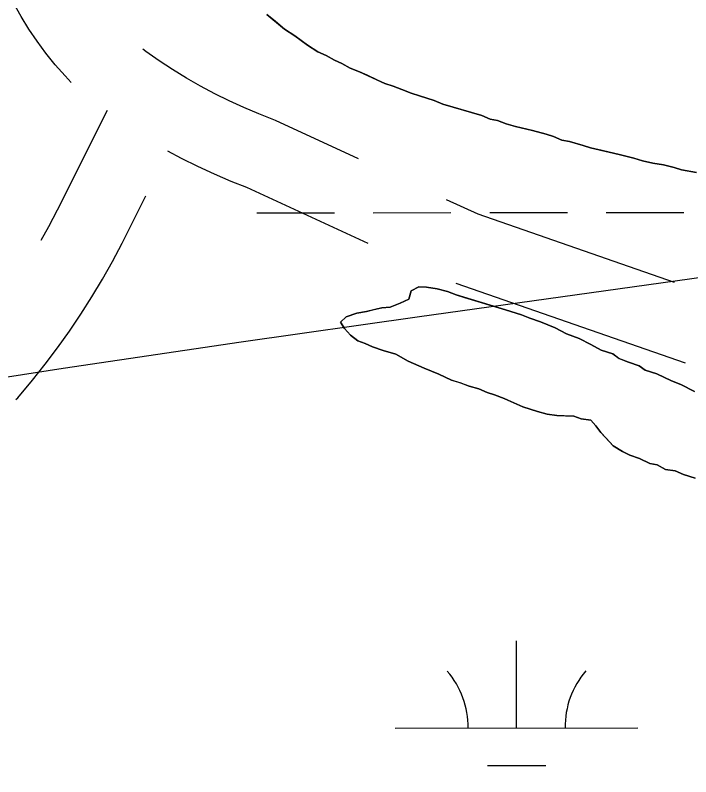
# Model space of a CAD drawing. Extents: x 3297753 to 3335611, y 652252 to 677623.
# Drawn here: x 3314807.9 to 3315086.4, y 670315.5 to 670629.6 of the extents above; entities that cross this region are included whole.
import ezdxf

# ---------------------------------------------------------------- set-up
doc = ezdxf.new("R2010")
doc.units = 0
for name, color, linetype in [('V-RIVR-EDGE', 7, 'Continuous'), ('V-ROAD-CNTR', 7, 'Continuous'), ('V-TOPO-MAJR', 7, 'Continuous'), ('V-TOPO-SHOR', 7, 'Continuous'), ('V-WETL-SWMP', 7, 'Continuous')]:
    doc.layers.add(name, color=color, linetype=linetype)

msp = doc.modelspace()

# ---------------------------------------------------------------- linework, layer by layer
at = {"layer": 'V-RIVR-EDGE'}
msp.add_spline([(3319128.45, 669896.06), (3319102.43, 669879.07), (3319066.7, 669858.6), (3318998.74, 669821.54), (3318951.36, 669795.67), (3318909.43, 669773.67), (3318888.84, 669759.37), (3318855.44, 669738.9), (3318784.76, 669700.69), (3318721.46, 669664.78), (3318663.98, 669631.57), (3318611.56, 669602.22), (3318546.3, 669558.18), (3318510.56, 669535.77), (3318467.46, 669512.61), (3318428.61, 669485.17), (3318397.15, 669465.86), (3318376.19, 669455.05), (3318341.63, 669437.3), (3318289.99, 669414.16), (3318221.27, 669382.92), (3318160.71, 669354.37), (3318105.57, 669327.36), (3318072.18, 669313.09), (3318054.32, 669302.28), (3318037.62, 669291.07), (3318008.5, 669278.35), (3317934.74, 669245.57), (3317848.15, 669204.67), (3317778.28, 669175.76), (3317690.15, 669136.42), (3317626.88, 669112.54), (3317574.87, 669094.44), (3317522.09, 669077.89), (3317438.26, 669052.51), (3317361.81, 669030.2), (3317325.33, 669020.99), (3317282.65, 669010.62), (3317240.35, 669001.03), (3317194.96, 668994.94), (3317157.73, 668992.7), (3317125.14, 668988.91), (3317099.93, 668988.19), (3317080.17, 668991.73), (3317051.86, 668995.29), (3317007.27, 668998.12), (3316976.25, 668998.19), (3316933.98, 668997.13), (3316897.13, 668994.12), (3316852.89, 668984.15), (3316825.35, 668979.18), (3316789.64, 668968.41), (3316757.83, 668964.61), (3316689.18, 668960.9), (3316637.21, 668958.7), (3316609.3, 668962.26), (3316564.32, 668966.25), (3316521.67, 668969.46), (3316453.44, 668978.16), (3316408.47, 668983.7), (3316370.87, 668990.77), (3316339.49, 669003.65), (3316308.11, 669017.68), (3316175.59, 669059.12), (3316062.44, 669095.85), (3316008.96, 669111.11), (3315957.45, 669138.77), (3315917.58, 669168.73), (3315889.7, 669185.47), (3315866.09, 669203.76), (3315831.26, 669231.38), (3315800.66, 669249.29), (3315742.55, 669272.71), (3315665.47, 669308.96), (3315570.21, 669365.04), (3315493.16, 669416.03), (3315408.38, 669475.19), (3315304.61, 669540.98), (3315222.53, 669595.48), (3315155.14, 669631.71), (3315081.54, 669664.47), (3315028.85, 669686.32), (3315002.89, 669692.59), (3314990.87, 669694.17), (3314966.07, 669703.92), (3314940.51, 669718.34), (3314918.45, 669734.68), (3314896.78, 669755.67), (3314868.14, 669779.01), (3314813.17, 669818.32), (3314771.76, 669851.38), (3314741.97, 669877.83), (3314699.03, 669923.3), (3314661.54, 669973.42), (3314624.43, 670022.77), (3314598.52, 670050.36), (3314575.3, 670069.81), (3314546.64, 670087.72), (3314523.39, 670093.98), (3314495.48, 670098.32), (3314476.1, 670103.8), (3314467.97, 670107.69), (3314463.32, 670108.87), (3314460.6, 670106.16), (3314446.25, 670107.75), (3314437.35, 670115.53), (3314433.12, 670128.33), (3314431.99, 670143.07), (3314432.42, 670158.97), (3314428.94, 670163.63), (3314421.21, 670172.57), (3314382.1, 670199.43), (3314356.16, 670215), (3314336.41, 670225.14), (3314320.51, 670227.5), (3314307.71, 670227.15), (3314297.63, 670226.01), (3314289.49, 670228.74), (3314284.07, 670233.41), (3314263.58, 670256.34), (3314234.21, 670300.24), (3314210.27, 670339.85), (3314183.99, 670376.37), (3314159.64, 670409.39), (3314121.77, 670464.55), (3314083.9, 670521.65), (3314058.41, 670561.27), (3314047.57, 670571.38), (3314026.29, 670588.89), (3314010.8, 670599.78), (3314004.22, 670603.29), (3313993.75, 670604.48), (3313981.34, 670603.73), (3313978.63, 670604.9), (3313958.88, 670618.91), (3313934.12, 670640.69), (3313892.34, 670683.45), (3313876.5, 670708.7), (3313854.08, 670736.29), (3313826.22, 670759.24), (3313808.02, 670773.25), (3313806.48, 670777.9), (3313803.44, 670800.79), (3313791.12, 670838.05), (3313772.59, 670874.16), (3313744.75, 670904.87), (3313727.33, 670918.48), (3313708.73, 670925.12), (3313696.34, 670933.3), (3313689.78, 670944.95), (3313684.39, 670960.08), (3313677.07, 670978.72), (3313670.11, 670989.59), (3313656.96, 671002.42), (3313636.06, 671018.37), (3313615.56, 671042.86), (3313603.21, 671064.6), (3313592, 671080.53), (3313565.34, 671118.21), (3313548.73, 671146.95), (3313542.16, 671155.89), (3313529.39, 671167.94), (3313523.99, 671178.43), (3313524.03, 671193.94), (3313519.42, 671213.73), (3313509.42, 671244.78), (3313493.98, 671276.23), (3313469.64, 671310.8), (3313446.46, 671348.09), (3313425.21, 671380.72), (3313399.72, 671423.82), (3313367.28, 671477.81), (3313340.62, 671517.82), (3313310.86, 671556.67), (3313282.64, 671593.97), (3313261.37, 671615.74), (3313235.84, 671644.11), (3313221.55, 671667.81), (3313207.66, 671695.76), (3313192.19, 671714.41), (3313177.9, 671738.49), (3313162.86, 671770.72), (3313133.13, 671822.76), (3313095.7, 671899.25), (3313081.44, 671936.12), (3313064.47, 671974.56), (3313049.43, 672009.11), (3313032.42, 672030.87), (3313011.53, 672048.37), (3313009.99, 672053.42), (3313008.06, 672060.01), (3313006.13, 672063.51), (3312992.2, 672075.57), (3312979.83, 672090.33), (3312969.4, 672106.65), (3312960.16, 672133.82), (3312954.78, 672153.61), (3312938.56, 672181.96), (3312919.25, 672214.19), (3312906.53, 672244.47), (3312890.32, 672278.25), (3312865.61, 672319.03), (3312852.49, 672347.37), (3312845.16, 672364.45), (3312835.9, 672379.6), (3312824.29, 672390.49), (3312817.34, 672405.24), (3312803.06, 672430.1), (3312791.09, 672451.46), (3312777.55, 672467.39), (3312769.05, 672479.04), (3312760.17, 672496.52), (3312756.37, 672525.22), (3312752.93, 672545.01), (3312743.29, 672569.47), (3312730.94, 672593.93), (3312715.09, 672611.42), (3312711.23, 672618.41), (3312711.24, 672622.67), (3312712.03, 672630.04), (3312706.63, 672640.14), (3312695.41, 672653.74), (3312691.54, 672656.07), (3312691.14, 672649.87), (3312671.75, 672650.31), (3312659.34, 672651.5), (3312656.63, 672653.45), (3312655.86, 672655.78), (3312655.87, 672660.43), (3312657.43, 672663.92), (3312662.48, 672667.39), (3312665.97, 672667.77), (3312673.34, 672666.2), (3312685.35, 672662.68), (3312689.62, 672663.45), (3312690.79, 672666.55), (3312680.75, 672685.19), (3312674.19, 672698.39), (3312664.92, 672710.43), (3312661.46, 672722.85), (3312652.59, 672744.59), (3312642.56, 672764.78), (3312630.57, 672779.93), (3312620.16, 672802.45), (3312606.63, 672821.49), (3312599.68, 672834.69), (3312586.93, 672851.79), (3312575.75, 672877.02), (3312565.35, 672908.07), (3312555.31, 672925.55), (3312544.5, 672942.64), (3312535.26, 672972.13), (3312524.49, 673007.45), (3312515.25, 673033.46), (3312497.53, 673081.2), (3312492.13, 673094.79), (3312486.34, 673107.21), (3312471.64, 673121.21), (3312462.35, 673128.6), (3312455.8, 673144.9), (3312445.42, 673179.05), (3312425.74, 673220.21), (3312421.51, 673234.18), (3312420.76, 673246.2), (3312418.07, 673255.52), (3312403.05, 673297.05), (3312376.45, 673363.04), (3312353.73, 673425.15), (3312312.85, 673516.77), (3312308.21, 673522.99), (3312298.14, 673529.99), (3312295.83, 673533.88), (3312295.85, 673544.73), (3312295.12, 673561.41), (3312291.28, 673578.1), (3312279.73, 673610.7), (3312265.87, 673650.68), (3312259.71, 673670.47), (3312252.8, 673700.35), (3312246.26, 673718.98), (3312244.32, 673722.09), (3312239.68, 673724.43), (3312231.16, 673731.43), (3312227.69, 673739.58), (3312227.32, 673747.72), (3312225.82, 673765.18), (3312221.6, 673783.8), (3312215.06, 673806.7), (3312206.57, 673824.56), (3312195.79, 673854.84), (3312188.51, 673891.7), (3312185.84, 673909.15), (3312175.82, 673935.94), (3312163.09, 673960.4), (3312160, 673967.78), (3312160.04, 673981.35), (3312156.21, 674003.85), (3312152.77, 674023.64), (3312140.46, 674063.61), (3312122.78, 674126.09), (3312116.65, 674157.13), (3312105.91, 674205.24), (3312092.04, 674242.9), (3312078.92, 674267.36), (3312075.46, 674280.55), (3312073.94, 674291.42), (3312066.22, 674307.33), (3312063.91, 674314.71), (3312064.71, 674322.46), (3312065.11, 674329.05), (3312058.54, 674339.54), (3312053.53, 674350.02), (3312051.61, 674359.72), (3312049.32, 674374.47), (3312044.35, 674402.79), (3312044.36, 674407.44), (3312047.87, 674412.86), (3312049.43, 674416.35), (3312048.66, 674421.39), (3312045.18, 674426.44), (3312039.37, 674428.4), (3312032.48, 674462.93), (3312024.43, 674503.67), (3312017.91, 674530.05), (3312012.49, 674533.56), (3312009.01, 674538.61), (3312009.02, 674542.1), (3312012.13, 674544.42), (3312016.39, 674545.18), (3312017.96, 674549.83), (3312015.68, 674570.39), (3312009.91, 674590.18), (3312007.59, 674592.9), (3312003.33, 674595.24), (3311998.68, 674597.58), (3311999.85, 674600.68), (3312002.58, 674604.55), (3312002.98, 674610.75), (3311997.59, 674625.12), (3311996.83, 674634.04), (3311998.04, 674649.93), (3311996.9, 674660.41), (3311993.04, 674667.4), (3311982.99, 674679.44), (3311982.63, 674692.63), (3311982.3, 674714.74), (3311983.86, 674718.22), (3311981.19, 674735.29), (3311978.87, 674739.95), (3311972.69, 674751.6), (3311964.98, 674768.3), (3311960.36, 674783.43), (3311953.45, 674811.76), (3311951.57, 674835.81), (3311949.71, 674865.28), (3311946.65, 674884.29), (3311939.31, 674896.33), (3311937.78, 674903.71), (3311938.58, 674914.17), (3311938.22, 674925.42), (3311931.71, 674958.01), (3311920.93, 674990.23), (3311909.78, 675028.65), (3311896.69, 675065.91), (3311889.78, 675096.56), (3311885.56, 675114.41), (3311882.47, 675119.07), (3311872.01, 675124.14), (3311865.03, 675124.16), (3311859.2, 675119.13), (3311856.86, 675114.48), (3311856.85, 675109.44), (3311858.39, 675104.78), (3311869.62, 675098.94), (3311876.19, 675089.62), (3311876.19, 675087.68), (3311871.92, 675086.91), (3311863, 675086.93), (3311853.69, 675086.18), (3311849.41, 675081.54), (3311847.07, 675075.73), (3311847.06, 675072.24), (3311847.05, 675067.2), (3311849.75, 675059.43), (3311848.96, 675056.33), (3311844.3, 675053.63), (3311838.87, 675052.09), (3311833.83, 675052.1), (3311831.13, 675057.93), (3311827.66, 675068.79), (3311827.68, 675074.22), (3311826.91, 675076.16), (3311824.58, 675077.72), (3311819.54, 675077.73), (3311814.88, 675073.87), (3311809.84, 675072.72), (3311793.15, 675068.1), (3311785, 675068.12), (3311778.04, 675073.57), (3311775.72, 675079.39), (3311778.47, 675091.41), (3311781.6, 675104.2), (3311784.33, 675108.46), (3311789.38, 675112.32), (3311788.61, 675115.04), (3311783.57, 675116.99), (3311782.42, 675122.04), (3311782.43, 675125.91), (3311787.88, 675135.21), (3311787.51, 675139.09), (3311785.18, 675141.03), (3311771.6, 675136.41), (3311760.74, 675134.89), (3311735.92, 675134.17), (3311725.83, 675133.81), (3311723.51, 675134.59), (3311722.36, 675138.86), (3311722.39, 675153.6), (3311723.2, 675168.72), (3311725.94, 675175.69), (3311733.33, 675184.2), (3311735.67, 675190.79), (3311740.38, 675212.11)], degree=3, dxfattribs=at)
at = {"layer": 'V-ROAD-CNTR'}
msp.add_line((3315084.22, 670486.07), (3314989.77, 670518.93), dxfattribs=at)
for points in [[(3314831, 670601.88), (3314828.45, 670604.59), (3314824.44, 670609.2), (3314820.61, 670613.97), (3314816.98, 670618.89), (3314813.55, 670623.95), (3314810.32, 670629.15), (3314807.3, 670634.47), (3314804.5, 670639.91), (3314801.93, 670645.45), (3314799.57, 670651.09), (3314797.44, 670656.83), (3314795.54, 670662.65), (3314793.88, 670668.53), (3314792.33, 670675.02), (3314790.39, 670691.12)], [(3314949.48, 670570.37), (3314915.17, 670586.25), (3314908.32, 670588.92), (3314902.19, 670591.53), (3314896.13, 670594.31), (3314890.16, 670597.28), (3314884.28, 670600.42), (3314878.5, 670603.74), (3314872.82, 670607.23), (3314867.24, 670610.89), (3314861.78, 670614.71), (3314860.57, 670615.61)], [(3314818.56, 670536.9), (3314821.76, 670542.55), (3314825.36, 670549.33), (3314845.99, 670590.54)], [(3314953.38, 670535.51), (3314903.41, 670558.64), (3314897.01, 670561.13), (3314890.05, 670564.09), (3314883.18, 670567.25), (3314876.41, 670570.62), (3314870.82, 670573.6)], [(3314808.14, 670471.19), (3314808.95, 670471.89), (3314815.05, 670479.15), (3314820.31, 670485.76), (3314825.39, 670492.52), (3314830.29, 670499.39), (3314835.02, 670506.4), (3314839.55, 670513.52), (3314843.9, 670520.77), (3314848.06, 670528.12), (3314852.02, 670535.57), (3314861.8, 670555.11)], [(3315079.7, 670519.41), (3314998.76, 670547.56), (3314985.78, 670553.57)]]:
    msp.add_lwpolyline(points, dxfattribs=at)
msp.add_spline([(3314774.76, 673049.23), (3314783.1, 672998.02), (3314812.94, 672967.25), (3314854.09, 672941.43), (3314883.14, 672924.37), (3314937.38, 672893.38), (3315005.05, 672868.69), (3315061.75, 672838.39), (3315080.35, 672820.79), (3315110.5, 672767.32), (3315114.33, 672716.2), (3315104.53, 672693.97), (3315078.25, 672665.29), (3315053.41, 672651.47), (3315002.67, 672631.45), (3314963.56, 672617.39), (3314930.22, 672599.22), (3314905.12, 672552.23), (3314855.69, 672446.78), (3314832.4, 672398.46), (3314776.87, 672296.67), (3314733.79, 672223.55), (3314708.38, 672173.86), (3314684.26, 672117.21), (3314659.2, 672065.72), (3314623.78, 672003.01), (3314576.02, 671951.21), (3314504.63, 671900.88), (3314426.88, 671832.06), (3314358.16, 671772.65), (3314309.8, 671711.51), (3314263.58, 671650.62), (3314243.81, 671610.31), (3314242.58, 671572.41), (3314257.97, 671535.67), (3314296.74, 671461.48), (3314347.87, 671387.97), (3314379.32, 671328.66), (3314395.94, 671267.43), (3314392.77, 671220.07), (3314385.05, 671177.17), (3314355.16, 671087.64), (3314342.94, 671008.83), (3314327.47, 670864.57), (3314312.6, 670766.63), (3314302.49, 670640.63), (3314331.43, 670571.3), (3314383.85, 670479.81), (3314473.13, 670351.54), (3314569.76, 670218.84), (3314669.7, 670118.89), (3314731.61, 670046.93), (3314780.34, 670003.52)], degree=3, dxfattribs=at)
at = {"layer": 'V-TOPO-MAJR'}
msp.add_lwpolyline([(3314754.32, 670472.64), (3314827.68, 670484.03), (3314901.12, 670494.89), (3314974.61, 670505.42), (3315227.66, 670540.75), (3315239.63, 670542.8), (3315251.49, 670545.34), (3315263.16, 670548.6), (3315274.72, 670552.35), (3315386.49, 670592.46), (3315416.43, 670603.97)], dxfattribs=at)
at = {"layer": 'V-TOPO-SHOR'}
for points in [[(3314984.17, 670592.96), (3314980.7, 670594.43), (3314974.62, 670596.45), (3314971.14, 670597.48), (3314967.24, 670598.96), (3314963.77, 670600.43), (3314960.29, 670601.46), (3314957.27, 670602.91), (3314952.95, 670604.86), (3314949.92, 670606.31), (3314946.02, 670607.79), (3314942.58, 670609.7), (3314939.55, 670611.15), (3314936.11, 670613.06), (3314932.65, 670614.53), (3314928.36, 670617.35), (3314923.23, 670621.1), (3314918.94, 670623.92), (3314915.11, 670627.17), (3314911.71, 670629.96)], [(3315088.72, 670564.73), (3315082.6, 670565.88), (3315079.56, 670566.88), (3315075.2, 670567.95), (3315070.82, 670568.58), (3315066.46, 670569.64), (3315062.98, 670570.67), (3315056.88, 670572.25), (3315049.9, 670573.87), (3315045.09, 670574.96), (3315042.05, 670575.96), (3315036.39, 670577.53), (3315033.33, 670578.1), (3315029.87, 670579.57), (3315026.82, 670580.58), (3315021.16, 670582.14), (3315014.18, 670583.76), (3315010.26, 670584.8), (3315006.8, 670586.27), (3315003.73, 670586.84), (3315000.27, 670588.31), (3314984.17, 670592.96)], [(3314962.56, 670509.27), (3314966.59, 670510.86), (3314970.18, 670512.47), (3314971.21, 670515.96), (3314974.37, 670517.58), (3314977.44, 670517.46), (3314981.82, 670516.83), (3314986.18, 670515.76), (3314989.65, 670514.29), (3314993.13, 670513.27), (3315010.1, 670508.14)], [(3315088.23, 670438.73), (3315083.45, 670440.26), (3315079.99, 670441.73), (3315076.05, 670442.33), (3315072.6, 670444.24), (3315069.54, 670444.81), (3315065.22, 670446.76), (3315061.32, 670448.25), (3315058.29, 670449.7), (3315054.43, 670452.06), (3315051.48, 670455.27), (3315049.37, 670457.56), (3315047.29, 670460.3), (3315045.18, 670462.59), (3315041.24, 670463.2), (3315038.2, 670464.21), (3315034.24, 670464.38), (3315031.16, 670464.51), (3315027.22, 670465.11), (3315023.3, 670466.16), (3315020.26, 670467.17), (3315017.21, 670468.18), (3315013.75, 670469.65), (3315009.43, 670471.59), (3315005.52, 670473.08), (3315002.48, 670474.09), (3314999.02, 670475.56), (3314995.1, 670476.61), (3314991.2, 670478.09), (3314987.72, 670479.13), (3314982.53, 670481.55), (3314976.47, 670484.01), (3314969.98, 670486.93), (3314964.81, 670489.79), (3314959.59, 670491.33), (3314955.25, 670492.84), (3314952.23, 670494.29), (3314949.19, 670495.3), (3314946.2, 670497.63), (3314943.67, 670500.38), (3314942.02, 670503.09), (3314944.32, 670505.2), (3314948.79, 670506.77), (3314952.79, 670507.48), (3314955.9, 670508.23), (3314959.02, 670508.98), (3314962.56, 670509.27)], [(3315010.1, 670508.14), (3315016.62, 670506.1), (3315020.08, 670504.63), (3315024.42, 670503.13), (3315030.49, 670500.67), (3315035.23, 670498.26), (3315040.44, 670496.28), (3315045.18, 670493.88), (3315049.49, 670491.49), (3315054.27, 670489.97), (3315056.84, 670488.09), (3315060.74, 670486.61), (3315065.08, 670485.1), (3315067.65, 670483.23), (3315072.43, 670481.7), (3315078.47, 670478.8), (3315082.38, 670477.32), (3315087.98, 670474.44)]]:
    msp.add_lwpolyline(points, dxfattribs=at)
at = {"layer": 'V-WETL-SWMP'}
for p, q in [((3314907.55, 670548.14), (3314939.55, 670548.17)), ((3314955.55, 670548.19), (3314987.55, 670548.22)), ((3315003.55, 670548.24), (3315035.55, 670548.27)), ((3315051.55, 670548.29), (3315083.55, 670548.32)), ((3315014.61, 670335.65), (3315014.58, 670371.65)), ((3314964.61, 670335.59), (3315064.61, 670335.7)), ((3315002.63, 670320.2), (3315026.63, 670320.23))]:
    msp.add_line(p, q, dxfattribs=at)
for points in [[(3314911.71, 670629.96), (3314918.94, 670623.92), (3314923.23, 670621.1), (3314928.36, 670617.35), (3314932.65, 670614.53), (3314936.11, 670613.06), (3314939.55, 670611.15), (3314942.58, 670609.7), (3314946.02, 670607.79), (3314949.92, 670606.31), (3314960.29, 670601.46), (3314963.77, 670600.43), (3314967.24, 670598.96), (3314971.14, 670597.48), (3314974.62, 670596.45), (3314980.7, 670594.43), (3314984.17, 670592.96), (3315000.27, 670588.31), (3315003.74, 670586.84), (3315006.8, 670586.27), (3315010.26, 670584.8), (3315014.18, 670583.76), (3315021.16, 670582.14), (3315026.82, 670580.58), (3315029.87, 670579.57), (3315033.33, 670578.1), (3315036.39, 670577.53), (3315042.05, 670575.97), (3315045.09, 670574.95), (3315056.88, 670572.25), (3315062.98, 670570.67), (3315066.46, 670569.64), (3315070.82, 670568.58), (3315075.2, 670567.95), (3315079.56, 670566.89), (3315082.6, 670565.88), (3315088.72, 670564.73)], [(3315087.98, 670474.44), (3315082.38, 670477.32), (3315078.47, 670478.8), (3315072.43, 670481.7), (3315067.65, 670483.23), (3315065.08, 670485.1), (3315060.74, 670486.61), (3315056.83, 670488.09), (3315054.27, 670489.96), (3315049.49, 670491.49), (3315045.18, 670493.88), (3315040.44, 670496.28), (3315035.23, 670498.26), (3315030.49, 670500.67), (3315024.42, 670503.13), (3315020.08, 670504.63), (3315016.62, 670506.1), (3315010.1, 670508.14), (3314989.65, 670514.29), (3314986.18, 670515.76), (3314981.82, 670516.83), (3314977.44, 670517.45), (3314974.36, 670517.58), (3314971.21, 670515.96), (3314970.18, 670512.47), (3314966.59, 670510.86), (3314962.56, 670509.27), (3314959.02, 670508.98), (3314952.79, 670507.48), (3314948.79, 670506.77), (3314944.32, 670505.2), (3314942.02, 670503.09), (3314943.67, 670500.38), (3314946.2, 670497.63), (3314949.19, 670495.3), (3314952.23, 670494.29), (3314955.25, 670492.84)], [(3314955.25, 670492.84), (3314959.59, 670491.33), (3314964.81, 670489.79), (3314969.98, 670486.93), (3314976.47, 670484.01), (3314982.53, 670481.55), (3314987.72, 670479.12), (3314991.2, 670478.1), (3314995.1, 670476.61), (3314999.02, 670475.56), (3315002.48, 670474.09), (3315005.53, 670473.08), (3315009.43, 670471.59), (3315017.21, 670468.18), (3315023.3, 670466.16), (3315027.22, 670465.11), (3315031.16, 670464.51), (3315038.2, 670464.21), (3315041.24, 670463.2), (3315045.18, 670462.59), (3315047.29, 670460.3), (3315049.37, 670457.57), (3315054.43, 670452.06), (3315058.29, 670449.7), (3315061.32, 670448.25), (3315065.22, 670446.76), (3315069.54, 670444.81), (3315072.6, 670444.24), (3315076.05, 670442.33), (3315079.99, 670441.73), (3315083.45, 670440.26), (3315088.23, 670438.73)]]:
    msp.add_lwpolyline(points, dxfattribs=at)
for centre, start, end in [((3314959.37, 670336.06), 359.2865, 40.8301), ((3315069.86, 670336.18), 139.2865, 180.8301)]:
    msp.add_arc(centre, 35.25, start, end, dxfattribs=at)

doc.saveas('drawing.dxf')
